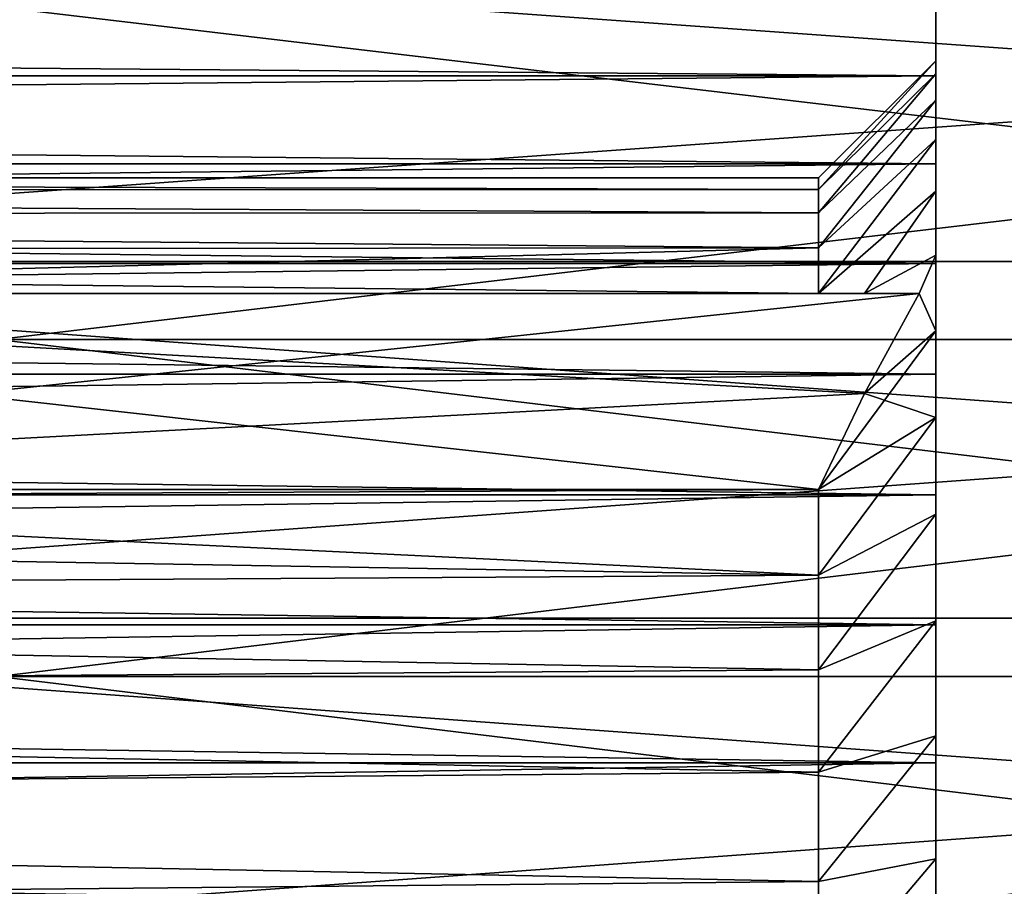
# Model space of a CAD drawing. Header units: metres. Extents: x -17 to 65, y -30 to 30.
# Tile 299 of 413: x 48.1 to 52.3, y 3.5 to 7.2. Entities that reach past the tile are written whole.
import ezdxf

# ---------------------------------------------------------------- set-up
doc = ezdxf.new("R2010")
doc.units = ezdxf.units.M
doc.layers.add('solid_508461', color=7, linetype='CONTINUOUS')

msp = doc.modelspace()

# ---------------------------------------------------------------- linework, layer by layer
at = {"layer": 'solid_508461'}
for points in [[(44, 7.640134, 29.010832), (44, 6.136563, 29.365671), (65, 7.640128, 29.010834)], [(44, 7.640134, -29.010832), (65, 7.640128, -29.010834), (65, 6.136523, -29.365679)], [(44, 6.136563, -29.365671), (44, 7.640134, -29.010832), (65, 6.136523, -29.365679)], [(44, 6.136563, 29.365671), (65, 6.136523, 29.365679), (65, 7.640128, 29.010834)], [(52, 6.928203, -4), (13.5, 6.928203, -4), (13.5, 7.250454, -3.380956)], [(52, 7.250447, -3.380962), (52, 6.928203, -4), (13.5, 7.250454, -3.380956)], [(52, 7.250447, 3.380962), (13.5, 7.250454, 3.380956), (13.5, 6.928203, 4)], [(52, 6.928203, 4), (52, 7.250447, 3.380962), (13.5, 6.928203, 4)], [(60, 5.804135, 26.368771), (48, 5.804135, 26.368771), (48, 7.223251, 26.015852)], [(60, 5.804135, 26.368771), (48, 7.223251, 26.015852), (60, 7.223251, 26.015852)], [(60, 7.223251, -26.015852), (48, 7.223251, -26.015852), (48, 5.804135, -26.368771)], [(60, 7.223251, -26.015852), (48, 5.804135, -26.368771), (60, 5.804135, -26.368771)], [(52, 6.93666, -0.939497), (52, 6.928203, -4), (52, 7.250447, -3.380962)], [(52, 6.928203, 4), (52, 7.250447, -3.380962), (52, 7.250447, 3.380962)], [(52, 6.992938, 0.314183), (52, 7.250447, -3.380962), (52, 6.928203, 4)], [(52, 6.992938, -0.314179), (52, 6.93666, -0.939497), (52, 7.250447, -3.380962)], [(52, 6.992938, 0.314183), (52, 6.992938, -0.314179), (52, 7.250447, -3.380962)], [(51.500004, 6.443805, -0.852866), (52, 6.93666, -0.939497), (52, 6.992938, -0.314179)], [(51.500004, 6.493744, -0.285107), (52, 6.992938, -0.314179), (52, 6.992938, 0.314183)], [(51.500004, 6.443805, -0.852866), (52, 6.992938, -0.314179), (51.500004, 6.493744, -0.285107)], [(51.500004, 6.443805, 0.852866), (52, 6.992938, 0.314183), (52, 6.936659, 0.939501)], [(51.500004, 6.493744, 0.285107), (52, 6.992938, 0.314183), (51.500004, 6.443805, 0.852866)], [(51.500004, 6.493744, -0.285107), (52, 6.992938, 0.314183), (51.500004, 6.493744, 0.285107)], [(52, 6.936659, 0.939501), (52, 6.992938, 0.314183), (52, 6.928203, 4)], [(52, 6.553222, -4.58859), (13.5, 6.553222, -4.5886), (13.5, 6.928203, -4)], [(52, 6.928203, -4), (52, 6.553222, -4.58859), (13.5, 6.928203, -4)], [(52, 6.928203, 4), (13.5, 6.928203, 4), (13.5, 6.553222, 4.5886)], [(52, 6.553222, 4.58859), (52, 6.928203, 4), (13.5, 6.553222, 4.5886)], [(51.500004, 6.344266, -1.414315), (52, 6.824479, -1.557699), (52, 6.93666, -0.939497)], [(51.500004, 6.344266, -1.414315), (52, 6.93666, -0.939497), (51.500004, 6.443805, -0.852866)], [(51.500004, 6.344266, 1.414315), (52, 6.936659, 0.939501), (52, 6.824478, 1.557703)], [(51.500004, 6.443805, 0.852866), (52, 6.936659, 0.939501), (51.500004, 6.344266, 1.414315)], [(52, 6.93666, -0.939497), (52, 6.824479, -1.557699), (52, 6.928203, -4)], [(52, 6.824478, 1.557703), (52, 6.936659, 0.939501), (52, 6.928203, 4)], [(52, 6.657409, -2.163065), (52, 6.553222, -4.58859), (52, 6.928203, -4)], [(52, 6.824479, -1.557699), (52, 6.657409, -2.163065), (52, 6.928203, -4)], [(52, 6.824478, 1.557703), (52, 6.928203, 4), (52, 6.553222, 4.58859)], [(51.500004, 6.195977, -1.964655), (52, 6.657409, -2.163065), (52, 6.824479, -1.557699)], [(51.500004, 6.195977, -1.964655), (52, 6.824479, -1.557699), (51.500004, 6.344266, -1.414315)], [(51.500004, 6.195977, 1.964655), (52, 6.824478, 1.557703), (52, 6.657408, 2.163068)], [(51.500004, 6.344266, 1.414315), (52, 6.824478, 1.557703), (51.500004, 6.195977, 1.964655)], [(52, 6.657408, 2.163068), (52, 6.824478, 1.557703), (52, 6.553222, 4.58859)], [(51.500004, 6, -2.5), (52, 6.436677, -2.751211), (52, 6.657409, -2.163065)], [(51.500004, 6, -2.5), (52, 6.657409, -2.163065), (51.500004, 6.195977, -1.964655)], [(51.500004, 6, 2.5), (52, 6.657408, 2.163068), (52, 6.436676, 2.751215)], [(51.500004, 6.195977, 1.964655), (52, 6.657408, 2.163068), (51.500004, 6, 2.5)], [(52, 6.657409, -2.163065), (52, 6.436677, -2.751211), (52, 6.553222, -4.58859)], [(52, 6.436676, 2.751215), (52, 6.657408, 2.163068), (52, 6.553222, 4.58859)], [(52, 6.128373, -5.142281), (13.5, 6.128336, -5.142323), (13.5, 6.553222, -4.5886)], [(52, 6.553222, -4.58859), (52, 6.128373, -5.142281), (13.5, 6.553222, -4.5886)], [(52, 6.553222, 4.58859), (13.5, 6.553222, 4.5886), (13.5, 6.128336, 5.142323)], [(52, 6.128373, 5.142281), (52, 6.553222, 4.58859), (13.5, 6.128336, 5.142323)], [(52, 6.164142, -3.317119), (52, 6.128373, -5.142281), (52, 6.553222, -4.58859)], [(52, 6.436677, -2.751211), (52, 6.164142, -3.317119), (52, 6.553222, -4.58859)], [(52, 6.436676, 2.751215), (52, 6.553222, 4.58859), (52, 6.128373, 5.142281)], [(35, 6.493452, 0.291718), (51.500004, 6.493744, 0.285107), (51.500004, 6.443805, 0.852866)], [(35, 6.493452, -0.291718), (51.500004, 6.493744, -0.285107), (51.500004, 6.493744, 0.285107)], [(35, 6.493452, 0.291718), (35, 6.493452, -0.291718), (51.500004, 6.493744, 0.285107)], [(35, 6.493452, -0.291718), (51.500004, 6.443805, -0.852866), (51.500004, 6.493744, -0.285107)], [(35, 6.441185, 0.872426), (35, 6.493452, 0.291718), (51.500004, 6.443805, 0.852866)], [(35, 6.493452, -0.291718), (35, 6.441185, -0.872426), (51.500004, 6.443805, -0.852866)], [(35, 6.441185, 0.872426), (51.500004, 6.443805, 0.852866), (51.500004, 6.344266, 1.414315)], [(35, 6.441185, -0.872426), (51.500004, 6.344266, -1.414315), (51.500004, 6.443805, -0.852866)], [(35, 6.336998, 1.446532), (35, 6.441185, 0.872426), (51.500004, 6.344266, 1.414315)], [(35, 6.441185, -0.872426), (35, 6.336998, -1.446532), (51.500004, 6.344266, -1.414315)], [(51.695812, 6, -2.972193), (52, 6.436677, -2.751211), (51.500004, 6, -2.5)], [(51.696056, 6, 2.972737), (51.500004, 6, 2.5), (52, 6.436676, 2.751215)], [(51.695812, 6, -2.972193), (52, 6.164142, -3.317119), (52, 6.436677, -2.751211)], [(51.696056, 6, 2.972737), (52, 6.436676, 2.751215), (52, 6.164141, 3.317121)], [(52, 6.164141, 3.317121), (52, 6.436676, 2.751215), (52, 6.128373, 5.142281)], [(35, 6.336998, 1.446532), (51.500004, 6.344266, 1.414315), (51.500004, 6.195977, 1.964655)], [(35, 6.336998, -1.446532), (51.500004, 6.195977, -1.964655), (51.500004, 6.344266, -1.414315)], [(35, 6.181903, 2.008491), (35, 6.336998, 1.446532), (51.500004, 6.195977, 1.964655)], [(35, 6.336998, -1.446532), (35, 6.181903, -2.008491), (51.500004, 6.195977, -1.964655)], [(35, 6.181903, 2.008491), (51.500004, 6.195977, 1.964655), (51.500004, 6, 2.5)], [(35, 6.181903, -2.008491), (44, 6, -2.5), (51.500004, 6.195977, -1.964655)], [(35, 6.181903, 2.008491), (51.500004, 6, 2.5), (44, 6, 2.5)], [(44, 6, -2.5), (51.500004, 6, -2.5), (51.500004, 6.195977, -1.964655)], [(52, 6.128373, -5.142281), (52, 5.656885, -5.656818), (13.5, 6.128336, -5.142323)], [(52, 6.128373, 5.142281), (13.5, 6.128336, 5.142323), (13.5, 5.656874, 5.656833)], [(52, 5.656885, 5.656818), (52, 6.128373, 5.142281), (13.5, 5.656874, 5.656833)], [(52, 5.656885, -5.656818), (13.5, 5.656874, -5.656833), (13.5, 6.128336, -5.142323)], [(44, 6.136563, 29.365671), (44, 4.616718, 29.642637), (65, 6.136523, 29.365679)], [(44, 6.136563, -29.365671), (65, 6.136523, -29.365679), (65, 4.616772, -29.642624)], [(44, 4.616718, -29.642637), (44, 6.136563, -29.365671), (65, 4.616772, -29.642624)], [(44, 4.616718, 29.642637), (65, 4.616772, 29.642624), (65, 6.136523, 29.365679)], [(51.695812, 6, -2.972193), (51.928207, 6, -3.464102), (52, 6.164142, -3.317119)], [(51.928207, 6, 3.464102), (51.696056, 6, 2.972737), (52, 6.164141, 3.317121)], [(51.928207, 6, -3.464102), (52, 5.841991, -3.856306), (52, 6.164142, -3.317119)], [(51.928207, 6, 3.464102), (52, 6.164141, 3.317121), (52, 5.84199, 3.856309)], [(52, 6.164142, -3.317119), (52, 5.841991, -3.856306), (52, 6.128373, -5.142281)], [(52, 5.84199, 3.856309), (52, 6.164141, 3.317121), (52, 6.128373, 5.142281)], [(52, 5.841991, -3.856306), (52, 5.656885, -5.656818), (52, 6.128373, -5.142281)], [(52, 5.84199, 3.856309), (52, 6.128373, 5.142281), (52, 5.656885, 5.656818)], [(51.695812, 5.573995, 3.710056), (44, 5.165063, 3.946152), (51.928207, 6, 3.464102)], [(44, 6, 3.464102), (51.928207, 6, 3.464102), (44, 5.165063, 3.946152)], [(44, 6, 3.464102), (44, 6, 2.5), (51.500004, 6, 2.5)], [(44, 6, 3.464102), (51.500004, 6, 2.5), (51.696056, 6, 2.972737)], [(51.695812, 6, -2.972193), (51.500004, 6, -2.5), (44, 6, -2.5)], [(51.695812, 6, -2.972193), (44, 6, -2.5), (51.928207, 6, -3.464102)], [(44, 6, -3.464102), (51.928207, 6, -3.464102), (44, 6, -2.5)], [(44, 6, -3.464102), (44, 5.165063, -3.946152), (51.500004, 5.165063, -3.946152)], [(44, 6, -3.464102), (51.500004, 5.165063, -3.946152), (51.696056, 5.574466, -3.709784)], [(44, 6, -3.464102), (51.696056, 5.574466, -3.709784), (51.928207, 6, -3.464102)], [(44, 6, 3.464102), (51.696056, 6, 2.972737), (51.928207, 6, 3.464102)], [(51.695812, 5.573995, 3.710056), (51.928207, 6, 3.464102), (52, 5.84199, 3.856309)], [(51.928207, 6, -3.464102), (51.696056, 5.574466, -3.709784), (52, 5.841991, -3.856306)], [(51.500004, 5.165063, -3.946152), (52, 5.472751, -4.364501), (52, 5.841991, -3.856306)], [(51.696056, 5.574466, -3.709784), (51.500004, 5.165063, -3.946152), (52, 5.841991, -3.856306)], [(51.695812, 5.573995, 3.710056), (52, 5.84199, 3.856309), (52, 5.472749, 4.364503)], [(52, 5.841991, -3.856306), (52, 5.472751, -4.364501), (52, 5.656885, -5.656818)], [(52, 5.472749, 4.364503), (52, 5.84199, 3.856309), (52, 5.656885, 5.656818)], [(60, 4.368197, 26.644299), (48, 4.368197, 26.644299), (48, 5.804135, 26.368771)], [(60, 4.368197, 26.644299), (48, 5.804135, 26.368771), (60, 5.804135, 26.368771)], [(60, 5.804135, -26.368771), (48, 5.804135, -26.368771), (48, 4.368197, -26.644299)], [(60, 5.804135, -26.368771), (48, 4.368197, -26.644299), (60, 4.368197, -26.644299)], [(52, 5.656885, -5.656818), (52, 5.142322, -6.128341), (13.5, 5.656874, -5.656833)], [(52, 5.656885, 5.656818), (13.5, 5.656874, 5.656833), (13.5, 5.142282, 6.128369)], [(52, 5.142322, 6.128341), (52, 5.656885, 5.656818), (13.5, 5.142282, 6.128369)], [(52, 5.142322, -6.128341), (13.5, 5.142282, -6.128369), (13.5, 5.656874, -5.656833)], [(52, 5.472751, -4.364501), (52, 5.142322, -6.128341), (52, 5.656885, -5.656818)], [(52, 5.472749, 4.364503), (52, 5.656885, 5.656818), (52, 5.142322, 6.128341)], [(51.695812, 5.573995, 3.710056), (51.500004, 5.165063, 3.946152), (44, 5.165063, 3.946152)], [(51.695812, 5.573995, 3.710056), (52, 5.472749, 4.364503), (51.500004, 5.165063, 3.946152)], [(51.500004, 4.799431, -4.383544), (52, 5.059608, -4.837384), (52, 5.472751, -4.364501)], [(51.500004, 4.799431, -4.383544), (52, 5.472751, -4.364501), (51.500004, 5.165063, -3.946152)], [(51.500004, 4.799431, 4.383544), (52, 5.472749, 4.364503), (52, 5.059606, 4.837388)], [(51.500004, 5.165063, 3.946152), (52, 5.472749, 4.364503), (51.500004, 4.799431, 4.383544)], [(52, 5.472751, -4.364501), (52, 5.059608, -4.837384), (52, 5.142322, -6.128341)], [(52, 5.059606, 4.837388), (52, 5.472749, 4.364503), (52, 5.142322, 6.128341)], [(35, 5.081998, 4.052567), (44, 5.165063, 3.946152), (51.500004, 4.799431, 4.383544)], [(35, 5.081998, -4.052567), (51.500004, 5.165063, -3.946152), (44, 5.165063, -3.946152)], [(35, 5.081998, -4.052567), (51.500004, 4.799431, -4.383544), (51.500004, 5.165063, -3.946152)], [(44, 5.165063, 3.946152), (51.500004, 5.165063, 3.946152), (51.500004, 4.799431, 4.383544)], [(52, 5.142322, -6.128341), (52, 4.588636, -6.553198), (13.5, 5.142282, -6.128369)], [(52, 5.142322, 6.128341), (13.5, 5.142282, 6.128369), (13.5, 4.588628, 6.553205)], [(52, 4.588636, 6.553198), (52, 5.142322, 6.128341), (13.5, 4.588628, 6.553205)], [(52, 4.588636, -6.553198), (13.5, 4.588628, -6.553205), (13.5, 5.142282, -6.128369)], [(52, 4.605481, -5.271565), (52, 4.588636, -6.553198), (52, 5.142322, -6.128341)], [(52, 5.059608, -4.837384), (52, 4.605481, -5.271565), (52, 5.142322, -6.128341)], [(52, 5.059606, 4.837388), (52, 5.142322, 6.128341), (52, 4.588636, 6.553198)], [(35, 4.698118, 4.491951), (35, 5.081998, 4.052567), (51.500004, 4.799431, 4.383544)], [(35, 5.081998, -4.052567), (35, 4.698118, -4.491951), (51.500004, 4.799431, -4.383544)], [(51.500004, 4.39697, -4.787135), (52, 4.605481, -5.271565), (52, 5.059608, -4.837384)], [(51.500004, 4.39697, -4.787135), (52, 5.059608, -4.837384), (51.500004, 4.799431, -4.383544)], [(51.500004, 4.396969, 4.787135), (52, 5.059606, 4.837388), (52, 4.605478, 5.271568)], [(51.500004, 4.799431, 4.383544), (52, 5.059606, 4.837388), (51.500004, 4.396969, 4.787135)], [(52, 4.605478, 5.271568), (52, 5.059606, 4.837388), (52, 4.588636, 6.553198)], [(35, 4.698118, 4.491951), (51.500004, 4.799431, 4.383544), (51.500004, 4.396969, 4.787135)], [(35, 4.698118, -4.491951), (51.500004, 4.39697, -4.787135), (51.500004, 4.799431, -4.383544)], [(35, 4.276675, 4.894903), (35, 4.698118, 4.491951), (51.500004, 4.396969, 4.787135)], [(35, 4.698118, -4.491951), (35, 4.276675, -4.894903), (51.500004, 4.39697, -4.787135)], [(52, 4.588636, -6.553198), (52, 4.000002, -6.928206), (13.5, 4.588628, -6.553205)], [(52, 4.588636, 6.553198), (13.5, 4.588628, 6.553205), (13.5, 3.999999, 6.928201)], [(52, 4.000002, 6.928206), (52, 4.588636, 6.553198), (13.5, 3.999999, 6.928201)], [(52, 4.000002, -6.928206), (13.5, 3.999999, -6.928201), (13.5, 4.588628, -6.553205)], [(44, 3.08463, 29.840996), (65, 3.084638, 29.840996), (65, 4.616772, 29.642624)], [(44, 4.616718, 29.642637), (44, 3.08463, 29.840996), (65, 4.616772, 29.642624)], [(44, 4.616718, -29.642637), (65, 4.616772, -29.642624), (65, 3.084638, -29.840996)], [(44, 3.08463, -29.840996), (44, 4.616718, -29.642637), (65, 3.084638, -29.840996)], [(51.500004, 3.960506, -5.154066), (52, 4.114571, -5.66306), (52, 4.605481, -5.271565)], [(51.500004, 3.960506, -5.154066), (52, 4.605481, -5.271565), (51.500004, 4.39697, -4.787135)], [(51.500004, 3.960505, 5.154067), (52, 4.605478, 5.271568), (52, 4.114568, 5.663062)], [(51.500004, 4.396969, 4.787135), (52, 4.605478, 5.271568), (51.500004, 3.960505, 5.154067)], [(52, 4.605481, -5.271565), (52, 4.114571, -5.66306), (52, 4.588636, -6.553198)], [(52, 4.114568, 5.663062), (52, 4.605478, 5.271568), (52, 4.588636, 6.553198)], [(52, 4.114571, -5.66306), (52, 4.000002, -6.928206), (52, 4.588636, -6.553198)], [(52, 4.114568, 5.663062), (52, 4.588636, 6.553198), (52, 4.000002, 6.928206)], [(35, 4.276675, -4.894903), (51.500004, 3.960506, -5.154066), (51.500004, 4.39697, -4.787135)], [(35, 4.276675, 4.894903), (51.500004, 4.396969, 4.787135), (51.500004, 3.960505, 5.154067)], [(60, 2.919213, 26.841726), (48, 2.919213, 26.841726), (48, 4.368197, 26.644299)], [(60, 2.919213, 26.841726), (48, 4.368197, 26.644299), (60, 4.368197, 26.644299)], [(60, 4.368197, -26.644299), (48, 4.368197, -26.644299), (48, 2.919213, -26.841726)], [(60, 4.368197, -26.644299), (48, 2.919213, -26.841726), (60, 2.919213, -26.841726)], [(35, 3.820577, 5.258628), (35, 4.276675, 4.894903), (51.500004, 3.960505, 5.154067)], [(35, 4.276675, -4.894903), (35, 3.820577, -5.258628), (51.500004, 3.960506, -5.154066)], [(51.500004, 3.493779, -5.481196), (52, 3.590196, -6.009192), (52, 4.114571, -5.66306)], [(51.500004, 3.493779, -5.481196), (52, 4.114571, -5.66306), (51.500004, 3.960506, -5.154066)], [(51.500004, 3.493778, 5.481196), (52, 4.114568, 5.663062), (52, 3.590192, 6.009195)], [(51.500004, 3.960505, 5.154067), (52, 4.114568, 5.663062), (51.500004, 3.493778, 5.481196)], [(52, 4.114571, -5.66306), (52, 3.590196, -6.009192), (52, 4.000002, -6.928206)], [(52, 3.590192, 6.009195), (52, 4.114568, 5.663062), (52, 4.000002, 6.928206)], [(52, 4.000002, -6.928206), (52, 3.380918, -7.250475), (13.5, 3.999999, -6.928201)], [(52, 4.000002, 6.928206), (13.5, 3.999999, 6.928201), (13.5, 3.380928, 7.250471)], [(52, 3.380918, 7.250475), (52, 4.000002, 6.928206), (13.5, 3.380928, 7.250471)], [(52, 3.380918, -7.250475), (13.5, 3.380928, -7.250471), (13.5, 3.999999, -6.928201)], [(52, 3.590196, -6.009192), (52, 3.380918, -7.250475), (52, 4.000002, -6.928206)], [(52, 3.590192, 6.009195), (52, 4.000002, 6.928206), (52, 3.380918, 7.250475)], [(35, 3.820577, -5.258628), (51.500004, 3.493779, -5.481196), (51.500004, 3.960506, -5.154066)], [(35, 3.820577, 5.258628), (51.500004, 3.960505, 5.154067), (51.500004, 3.493778, 5.481196)], [(35, 3.333888, 5.579895), (35, 3.820577, 5.258628), (51.500004, 3.493778, 5.481196)], [(35, 3.820577, -5.258628), (35, 3.333888, -5.579895), (51.500004, 3.493779, -5.481196)], [(51.500004, 2.999948, -5.766308), (52, 3.037199, -6.306772), (52, 3.590196, -6.009192)], [(51.500004, 2.999948, -5.766308), (52, 3.590196, -6.009192), (51.500004, 3.493779, -5.481196)], [(51.500004, 2.999947, 5.766309), (52, 3.590192, 6.009195), (52, 3.037196, 6.306774)], [(51.500004, 3.493778, 5.481196), (52, 3.590192, 6.009195), (51.500004, 2.999947, 5.766309)], [(52, 3.590196, -6.009192), (52, 3.037199, -6.306772), (52, 3.380918, -7.250475)], [(52, 3.037196, 6.306774), (52, 3.590192, 6.009195), (52, 3.380918, 7.250475)], [(35, 3.333888, -5.579895), (51.500004, 2.999948, -5.766308), (51.500004, 3.493779, -5.481196)], [(35, 3.333888, 5.579895), (51.500004, 3.493778, 5.481196), (51.500004, 2.999947, 5.766309)]]:
    msp.add_3dface(points, dxfattribs=at)

doc.saveas('drawing.dxf')
